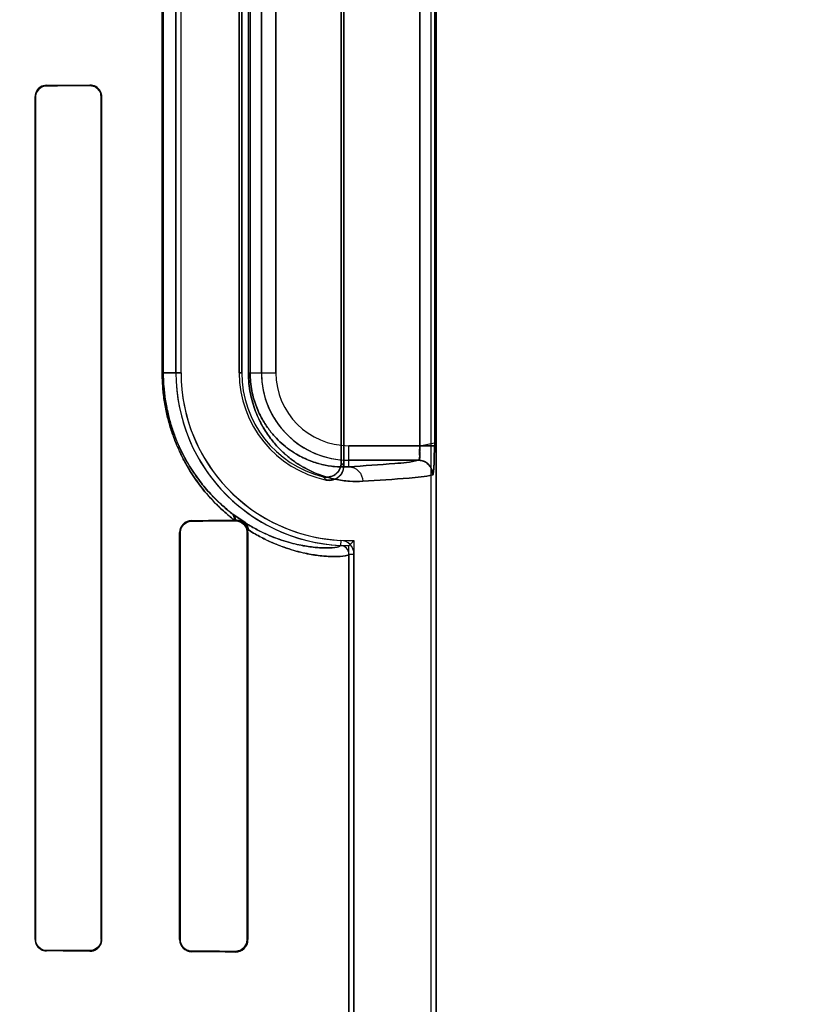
# Model space of a CAD drawing. Header units: millimetres. Extents: x 0 to 297, y 0 to 210.
# Tile 375 of 499: x 240.711 to 240.9, y 158.269 to 158.506. Entities that reach past the tile are written whole.
import ezdxf

# ---------------------------------------------------------------- set-up
doc = ezdxf.new("R2010")
doc.units = ezdxf.units.MM
doc.header["$LTSCALE"] = 16.335
doc.layers.get('0').update_dxf_attribs({"linetype": 'CONTINUOUS'})
for name, color, linetype in [('AXES_REF', 7, 'CONTINUOUS'), ('INTFCLR_1', 7, 'CONTINUOUS'), ('INTFCLR_72935', 7, 'CONTINUOUS')]:
    doc.layers.add(name, color=color, linetype=linetype)

msp = doc.modelspace()

# ---------------------------------------------------------------- linework, layer by layer
at = {"color": 7, "linetype": 'Continuous'}
for radius in [6.787079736, 6.7865, 6.743039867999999]:
    msp.add_circle((241.4889109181, 154.7114647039), radius, dxfattribs=at)
for radius, start, end in [(6.72, 278.2771290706, 261.7228709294), (6.874, 113.0826918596, 346.8308908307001)]:
    msp.add_arc((241.4889109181, 154.7114647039), radius, start, end, dxfattribs=at)
at = {"layer": 'AXES_REF', "color": 9, "linetype": 'Continuous'}
msp.add_circle((241.4889109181, 154.7114647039), 4.150003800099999, dxfattribs=at)
msp.add_arc((241.4889109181, 154.7114647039), 6.191158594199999, 94.4118118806, 85.5881881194, dxfattribs=at)
at = {"layer": 'INTFCLR_1', "color": 6, "linetype": 'Continuous'}
for p, q in [((240.8095673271, 159.0304665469), (240.8095673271, 157.1614547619)), ((240.810801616, 159.0304547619), (240.810801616, 157.1614547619)), ((240.7885673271, 158.6118788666), (240.7885673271, 158.3990306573)), ((240.7879549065, 158.3997985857), (240.7879549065, 158.6111109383)), ((240.7481649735, 158.5894547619), (240.7481649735, 158.4214547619)), ((240.7493992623, 158.4214547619), (240.7493992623, 158.5894547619)), ((240.7633992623, 158.4214547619), (240.7633992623, 158.5894547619)), ((240.764011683, 158.589454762), (240.764011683, 158.421454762)), ((240.7142415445, 158.4879547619), (240.7142415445, 158.2849547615)), ((240.7143563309, 158.4879547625), (240.7143563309, 158.2849547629)), ((240.7301408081, 158.2849547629), (240.7301408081, 158.4879547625)), ((240.7302677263, 158.2849547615), (240.7302677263, 158.4879547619)), ((240.762233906, 158.3859689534), (240.7624652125, 158.3859709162)), ((240.749050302, 158.3829547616), (240.749050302, 158.2849547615)), ((240.7491955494, 158.3829547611), (240.7491955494, 158.2849547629)), ((240.7653306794, 158.2849547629), (240.7653306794, 158.3829547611)), ((240.7655081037, 158.3829547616), (240.7654049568, 158.3837366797)), ((240.7655081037, 158.2849547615), (240.7655081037, 158.3829547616)), ((240.789801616, 158.3777682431), (240.789801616, 157.5341412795)), ((240.7910359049, 157.5341413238), (240.7910359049, 158.3777682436))]:
    msp.add_line(p, q, dxfattribs=at)
at = {"layer": 'INTFCLR_1', "color": 9, "linetype": 'Continuous'}
for p, q in [((240.80690117, 158.4038942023), (240.80690117, 158.6070153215)), ((240.8103975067, 158.6070153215), (240.8103975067, 158.4038942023)), ((240.7448606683, 158.4214547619), (240.7448606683, 158.5894547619)), ((240.7451188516, 158.5894547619), (240.7451188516, 158.4214547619)), ((240.7656233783, 158.4214547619), (240.7656233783, 158.5894547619)), ((240.7660324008, 158.5894547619), (240.7660324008, 158.4214547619)), ((240.7687415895, 158.5894547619), (240.7687415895, 158.4214547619)), ((240.7722410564, 158.4214547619), (240.7722410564, 158.5894547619)), ((240.7169652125, 158.4905740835), (240.7169652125, 158.4906909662)), ((240.7274652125, 158.4907425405), (240.7274652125, 158.4906184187)), ((240.7142415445, 158.4879547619), (240.7143563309, 158.4879547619)), ((240.7301408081, 158.4879547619), (240.7302677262, 158.4879547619)), ((240.7448606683, 158.4214547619), (240.7493992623, 158.4214547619)), ((240.764011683, 158.4214547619), (240.7633992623, 158.4214547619)), ((240.7656233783, 158.4214547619), (240.7722410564, 158.4214547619)), ((240.789801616, 158.3988236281), (240.789801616, 158.4038942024)), ((240.80690117, 158.4038942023), (240.789801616, 158.4038942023)), ((240.789801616, 158.4003947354), (240.8065241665, 158.4003947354)), ((240.7519652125, 158.3857396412), (240.7519652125, 158.3858897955)), ((240.7624652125, 158.3859709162), (240.7624652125, 158.3858018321)), ((240.749050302, 158.3829547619), (240.7491955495, 158.3829547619)), ((240.7653306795, 158.3829547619), (240.7655081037, 158.3829547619)), ((240.7878617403, 158.3810990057), (240.7878024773, 158.3798661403)), ((240.789801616, 158.3777683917), (240.7910359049, 158.3777683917)), ((240.7143563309, 158.2849547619), (240.7142415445, 158.2849547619)), ((240.7302677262, 158.2849547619), (240.7301408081, 158.2849547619)), ((240.7491955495, 158.2849547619), (240.749050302, 158.2849547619)), ((240.7655081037, 158.2849547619), (240.7653306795, 158.2849547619)), ((240.7169652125, 158.2822185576), (240.7169652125, 158.2823354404)), ((240.7274652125, 158.2822911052), (240.7274652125, 158.2821669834)), ((240.7519652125, 158.2820197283), (240.7519652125, 158.2821698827)), ((240.7624652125, 158.2821076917), (240.7624652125, 158.2819386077))]:
    msp.add_line(p, q, dxfattribs=at)
at = {"layer": 'INTFCLR_1', "color": 7, "linetype": 'Continuous'}
for p, q in [((240.80690117, 158.4038942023), (240.8103990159, 158.4045704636)), ((240.8103975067, 158.4038942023), (240.80690117, 158.4038942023)), ((240.7618622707, 158.3874082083), (240.7647828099, 158.3853735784)), ((240.7624652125, 158.3859709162), (240.7632601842, 158.3858713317))]:
    msp.add_line(p, q, dxfattribs=at)
for points in [[(240.7633218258, 158.3856756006), (240.7632376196, 158.3857001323), (240.7631507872, 158.3857225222), (240.7630613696, 158.3857425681), (240.762969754, 158.385760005), (240.7628756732, 158.3857747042), (240.7627781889, 158.3857865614), (240.7626770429, 158.3857952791), (240.7625726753, 158.385800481), (240.7624652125, 158.3858018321)], [(240.7624652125, 158.2821076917), (240.7625726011, 158.2821090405), (240.7626769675, 158.2821142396), (240.7627781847, 158.2821229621), (240.7628758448, 158.2821348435), (240.7629701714, 158.2821495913), (240.7630620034, 158.2821670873), (240.7631515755, 158.2821871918), (240.7632385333, 158.2822096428), (240.7633228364, 158.2822342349)]]:
    msp.add_lwpolyline(points, dxfattribs=at)
at = {"layer": 'INTFCLR_1', "color": 6, "linetype": 'Continuous'}
for centre, radius, start, end in [((240.789801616, 158.4214547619), 0.0416366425, 179.9999999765, 267.2479465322), ((240.789801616, 158.4214547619), 0.0404023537, 180.0000016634, 267.2480109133), ((240.789801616, 158.4214547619), 0.0264023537, 180.0000025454, 258.1110820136), ((240.789801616, 158.4214547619), 0.025789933, 179.9999997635, 256.1647639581), ((240.751985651, 158.3829544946), 0.0029353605, 90.39894560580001, 179.9947877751), ((240.7877014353, 158.3777683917), 0.0021001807, 0, 87.2436536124), ((240.7877014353, 158.3777683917), 0.0033344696, 359.9999793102, 87.2436560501), ((240.7519856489, 158.2849550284), 0.0029353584, 180.0052097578, 269.6010950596), ((240.7624913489, 158.2849552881), 0.0030167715, 269.503602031, 359.9899983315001)]:
    msp.add_arc(centre, radius, start, end, dxfattribs=at)
at = {"layer": 'INTFCLR_1', "color": 9, "linetype": 'Continuous'}
for centre, radius, start, end in [((240.789801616, 158.4214547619), 0.0210600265, 179.9999999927, 270.000000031), ((240.789801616, 158.4214547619), 0.0175605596, 180.0000002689, 269.9999999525), ((240.8334710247, 158.4354693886), 0.0578283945, 218.0856596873, 219.0588532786), ((240.8336929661, 158.4415556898), 0.0674070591, 222.0440527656, 222.9598197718), ((240.8038999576, 158.4421914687), 0.0690534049, 232.2612424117, 232.4993336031)]:
    msp.add_arc(centre, radius, start, end, dxfattribs=at)
at = {"layer": 'INTFCLR_1', "color": 6, "linetype": 'Continuous'}
for centre, major_axis, start_param, end_param in [((240.4247152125, 158.4914547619), (0.3650864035, 0), -0.642674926, -0.5930216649), ((240.4247152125, 158.4914547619), (0.3860864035, 0), -0.7121557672, -0.6694696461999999), ((240.4247152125, 158.3864547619), (0.3650864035, 0), -0.4592997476, -0.3911010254), ((240.4247152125, 158.3864547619), (0.3860864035, 0), -0.5593349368, -0.5057648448), ((240.4247152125, 158.2814547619), (0.3860864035, 0), 0.6694696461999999, 0.7121557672), ((240.4247152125, 158.2814547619), (0.3650864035, 0), 0.5930216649, 0.642674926), ((240.4247152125, 158.2814547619), (0.3860864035, 0), 0.5057648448, 0.5593349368), ((240.4247152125, 158.2814547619), (0.3650864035, 0), 0.3894356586, 0.4592997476)]:
    msp.add_ellipse(centre, major_axis=major_axis, ratio=0.0034906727, start_param=start_param, end_param=end_param, dxfattribs=at)
for points, knots in [([(240.7169652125, 158.4906909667), (240.7164606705, 158.4906886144), (240.715051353, 158.4903079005), (240.7142415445, 158.4888338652), (240.7142415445, 158.4879547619)], [0, 0, 0, 0, 0.3646494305, 1, 1, 1, 1]), ([(240.7169652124, 158.4905740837), (240.716500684, 158.4905722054), (240.7151550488, 158.4902264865), (240.7143563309, 158.4888135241), (240.7143563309, 158.4879547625)], [0, 0, 0, 0, 0.3510423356, 1, 1, 1, 1]), ([(240.7302677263, 158.4879547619), (240.7302677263, 158.4884364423), (240.7299164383, 158.4898748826), (240.7283981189, 158.4907473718), (240.7274652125, 158.4907425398)], [0, 0, 0, 0, 0.3405065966, 1, 1, 1, 1]), ([(240.7301408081, 158.4879547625), (240.7301408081, 158.4884418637), (240.7297791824, 158.4898219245), (240.7283317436, 158.4906222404), (240.7274652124, 158.4906184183)], [0, 0, 0, 0, 0.3598452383, 1, 1, 1, 1]), ([(240.8065241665, 158.4003947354), (240.8070012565, 158.4004594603), (240.806710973, 158.4022947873), (240.8069054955, 158.4031969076), (240.80690117, 158.4038942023)], [0, 0, 0, 0, 0.4084435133, 1, 1, 1, 1]), ([(240.7836344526, 158.3964130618), (240.7841893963, 158.3962763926), (240.7853833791, 158.3962831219), (240.78727148, 158.3972951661), (240.7879549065, 158.3988677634), (240.7879549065, 158.3997985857)], [0, 0, 0, 0, 0.2761837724, 0.5501894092, 1, 1, 1, 1]), ([(240.7885673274, 158.3990306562), (240.7885673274, 158.398470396), (240.7882856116, 158.3973318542), (240.78689831, 158.3957534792), (240.7852542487, 158.395430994), (240.7843623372, 158.3956187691)], [0, 0, 0, 0, 0.2757362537, 0.5514164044, 1, 1, 1, 1]), ([(240.8100170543, 158.3968952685), (240.8100163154, 158.3975609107), (240.8096642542, 158.398732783), (240.8083595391, 158.4000405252), (240.8071887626, 158.400393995), (240.8065241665, 158.4003947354)], [0, 0, 0, 0, 0.3682330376, 0.6323456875, 1, 1, 1, 1]), ([(240.7519652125, 158.3857396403), (240.7514236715, 158.3857366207), (240.7499842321, 158.3853200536), (240.7491955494, 158.3838230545), (240.7491955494, 158.3829547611)], [0, 0, 0, 0, 0.3841203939, 1, 1, 1, 1]), ([(240.7142415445, 158.2849547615), (240.7142415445, 158.2844583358), (240.7146078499, 158.2830491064), (240.7160787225, 158.2822226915), (240.7169652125, 158.2822185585)], [0, 0, 0, 0, 0.3589677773, 1, 1, 1, 1]), ([(240.7143563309, 158.2849547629), (240.7143563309, 158.2844600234), (240.7147263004, 158.2831060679), (240.7161339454, 158.2823388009), (240.7169652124, 158.2823354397)], [0, 0, 0, 0, 0.3731029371, 1, 1, 1, 1]), ([(240.7301408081, 158.2849547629), (240.7301408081, 158.2844678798), (240.7297793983, 158.2830878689), (240.7283319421, 158.2822872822), (240.7274652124, 158.2822911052)], [0, 0, 0, 0, 0.3596893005, 1, 1, 1, 1]), ([(240.7274652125, 158.2821669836), (240.7280049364, 158.2821641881), (240.7294589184, 158.2825650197), (240.7302677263, 158.2840745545), (240.7302677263, 158.2849547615)], [0, 0, 0, 0, 0.3801089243, 1, 1, 1, 1]), ([(240.7491955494, 158.2849547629), (240.7491955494, 158.2844790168), (240.7495398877, 158.2830523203), (240.7510370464, 158.2821750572), (240.7519652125, 158.2821698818)], [0, 0, 0, 0, 0.338868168, 1, 1, 1, 1])]:
    msp.add_open_spline(points, degree=3, knots=knots, dxfattribs=at)
at = {"layer": 'INTFCLR_1', "color": 9, "linetype": 'Continuous'}
for points, knots in [([(240.7448606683, 158.4214547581), (240.7448606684, 158.420264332), (240.7449541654, 158.4179075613), (240.7452996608, 158.4149974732), (240.7457012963, 158.4127397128), (240.7461669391, 158.4105930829), (240.7467338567, 158.4085267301), (240.7473913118, 158.4065469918), (240.7480746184, 158.4047012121), (240.7493269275, 158.401763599), (240.7509846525, 158.3986772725), (240.7527889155, 158.3959117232), (240.7545353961, 158.3935180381), (240.7563540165, 158.3913711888), (240.7582151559, 158.3894591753), (240.7599713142, 158.3878028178), (240.7613259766, 158.3866699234), (240.7622339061, 158.3859689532)], [0, 0, 0, 0, 0.0873056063, 0.1727704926, 0.2147018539, 0.2554518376, 0.3338358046, 0.3716889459, 0.4084198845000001, 0.4781551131, 0.6057604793, 0.6646683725, 0.7202366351, 0.8229940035, 0.8706560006, 0.9158765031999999, 1, 1, 1, 1]), ([(240.7451188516, 158.4214547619), (240.7451188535, 158.4203177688), (240.7452077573, 158.418066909), (240.7455363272, 158.4152875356), (240.7459182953, 158.4131312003), (240.746361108, 158.4110811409), (240.7469002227, 158.4091077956), (240.7475254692, 158.4072172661), (240.7481752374, 158.4054549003), (240.7493656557, 158.402650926), (240.7509418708, 158.3997047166), (240.7526573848, 158.3970650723), (240.7543176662, 158.394781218), (240.7560463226, 158.3927333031), (240.757815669, 158.390909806), (240.7594844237, 158.3893310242), (240.7607720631, 158.3882514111), (240.7616349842, 158.3875833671)], [0, 0, 0, 0, 0.08743937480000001, 0.173026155, 0.215012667, 0.255815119, 0.3342907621, 0.3721744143, 0.4089270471, 0.4787142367, 0.6063083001, 0.6652060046, 0.7207267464, 0.8233730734, 0.8709444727, 0.916075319, 1, 1, 1, 1]), ([(240.7656233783, 158.4214547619), (240.7656233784, 158.4206055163), (240.765705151, 158.4189294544), (240.7660599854, 158.416498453), (240.7666090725, 158.4142250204), (240.7673063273, 158.4121461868), (240.7681115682, 158.4102655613), (240.7689922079, 158.4085729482), (240.7699263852, 158.407049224), (240.7711837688, 158.4052730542), (240.772814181, 158.4033627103), (240.7748593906, 158.4014461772), (240.7769011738, 158.3998899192), (240.779497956, 158.3982707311), (240.7826687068, 158.3968117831), (240.7858349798, 158.395913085), (240.7882298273, 158.3955040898), (240.7904423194, 158.3952773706), (240.7920789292, 158.3952654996), (240.793141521, 158.3953241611)], [0, 0, 0, 0, 0.0600375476, 0.1184073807, 0.1734336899, 0.2251567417, 0.2732358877, 0.317912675, 0.3599266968, 0.3994875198, 0.4716710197, 0.5370331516, 0.5972817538, 0.6528632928, 0.7531314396, 0.8428522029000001, 0.8846845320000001, 0.924765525, 1, 1, 1, 1]), ([(240.7660324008, 158.4214547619), (240.7660323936, 158.4207145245), (240.7661033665, 158.4192537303), (240.7664112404, 158.4171352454), (240.7668876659, 158.4151545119), (240.7674924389, 158.4133440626), (240.7681908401, 158.4117067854), (240.7689545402, 158.4102337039), (240.7697645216, 158.4089082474), (240.7708541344, 158.4073647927), (240.7722662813, 158.4057064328), (240.7740369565, 158.4040451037), (240.7758039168, 158.4026987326), (240.7780477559, 158.4013021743), (240.780785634, 158.4000496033), (240.7835170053, 158.3992862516), (240.7855801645, 158.3989460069), (240.7874830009, 158.3987636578), (240.7888894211, 158.3987652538), (240.789801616, 158.3988236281)], [0, 0, 0, 0, 0.0604339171, 0.1191792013, 0.1745255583, 0.2265330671, 0.274833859, 0.3197007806, 0.3618819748, 0.401549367, 0.4738586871, 0.539260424, 0.5994174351, 0.6549168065, 0.7547846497, 0.8440250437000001, 0.8855731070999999, 0.9253749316, 1, 1, 1, 1]), ([(240.8065241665, 158.4003947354), (240.8046866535, 158.3998924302), (240.7990558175, 158.399464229), (240.7934927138, 158.3990292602), (240.789801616, 158.3988236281)], [0, 0, 0, 0, 0.3400599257, 1, 1, 1, 1]), ([(240.789801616, 158.3988236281), (240.7906587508, 158.3988189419), (240.7924571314, 158.3980274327), (240.7931371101, 158.3962098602), (240.793141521, 158.3953241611)], [0, 0, 0, 0, 0.4918058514, 1, 1, 1, 1]), ([(240.793141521, 158.3953241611), (240.7968663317, 158.3955297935), (240.8024804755, 158.3959649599), (240.8081619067, 158.3963926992), (240.8100170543, 158.3968952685)], [0, 0, 0, 0, 0.6599704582, 1, 1, 1, 1]), ([(240.7646479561, 158.3854577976), (240.7655462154, 158.384881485), (240.7668948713, 158.3840890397), (240.7687085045, 158.3831596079), (240.7711132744, 158.3820327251), (240.7738247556, 158.38101869), (240.7767871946, 158.380218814), (240.7792210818, 158.3797023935), (240.7814203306, 158.3794025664), (240.7833707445, 158.3792850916), (240.7850094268, 158.3792598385), (240.7864606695, 158.3793600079), (240.787480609, 158.3795745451), (240.7877975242, 158.3797702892), (240.7878024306, 158.3798661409)], [0, 0, 0, 0, 0.130770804, 0.1914090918, 0.2496655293, 0.4561549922, 0.5448935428, 0.6255160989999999, 0.7608716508, 0.8165127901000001, 0.864517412, 0.9627468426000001, 0.9882397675, 1, 1, 1, 1]), ([(240.7654049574, 158.38373668), (240.7663495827, 158.3831323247), (240.7677697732, 158.3822988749), (240.7696784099, 158.3813204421), (240.7722116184, 158.3801338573), (240.7750680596, 158.3790642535), (240.7781873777, 158.3782153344), (240.7807534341, 158.3776662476), (240.7830697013, 158.3773426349), (240.7851277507, 158.3772089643), (240.7868528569, 158.3771726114), (240.7883967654, 158.3772680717), (240.7894507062, 158.377475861), (240.7898016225, 158.3776700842), (240.7898016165, 158.3777682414)], [0, 0, 0, 0, 0.130462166, 0.1913210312, 0.2494780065, 0.4558725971, 0.5449672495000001, 0.6254336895, 0.7609998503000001, 0.8167733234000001, 0.8648542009, 0.96310843, 0.9885806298, 1, 1, 1, 1])]:
    msp.add_open_spline(points, degree=3, knots=knots, dxfattribs=at)
at = {"layer": 'INTFCLR_1', "color": 7, "linetype": 'Continuous'}
for points, knots in [([(240.8103990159, 158.4045704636), (240.8104010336, 158.4041196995), (240.8103960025, 158.4030101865), (240.8103813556, 158.4015016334), (240.8103476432, 158.4000870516), (240.8102929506, 158.3988395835), (240.8102465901, 158.3977869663), (240.8101225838, 158.3971564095), (240.8100737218, 158.3969106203), (240.8100170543, 158.3968952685)], [0, 0, 0, 0, 0.1753970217, 0.4315905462, 0.5876692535, 0.7243269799, 0.9227195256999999, 0.9771554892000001, 1, 1, 1, 1]), ([(240.8100170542, 158.3968952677), (240.8101614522, 158.3974785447), (240.8103016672, 158.3985658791), (240.8103501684, 158.4002614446), (240.8103912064, 158.4020049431), (240.8103975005, 158.403248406), (240.8103975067, 158.4038942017)], [0, 0, 0, 0, 0.2545293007, 0.4687274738, 0.7240376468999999, 1, 1, 1, 1]), ([(240.7655135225, 158.3834086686), (240.7654858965, 158.3836230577), (240.7651502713, 158.3844922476), (240.7642037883, 158.3856905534), (240.7629620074, 158.3859751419), (240.7624652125, 158.3859709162)], [0, 0, 0, 0, 0.1523045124, 0.6499525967, 1, 1, 1, 1]), ([(240.7653306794, 158.3829547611), (240.7653304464, 158.3834413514), (240.7649768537, 158.3849131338), (240.7634236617, 158.3857955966), (240.7624652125, 158.3858018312)], [0, 0, 0, 0, 0.3367267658, 1, 1, 1, 1]), ([(240.7653306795, 158.3829547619), (240.765330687, 158.383438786), (240.7650269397, 158.3846412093), (240.7639914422, 158.3854692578), (240.7633218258, 158.3856756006)], [0, 0, 0, 0, 0.4085584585, 1, 1, 1, 1]), ([(240.7624652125, 158.2821076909), (240.7630396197, 158.282112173), (240.7645301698, 158.2825295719), (240.7653340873, 158.2840763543), (240.7653306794, 158.2849547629)], [0, 0, 0, 0, 0.3953805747, 1, 1, 1, 1]), ([(240.7633228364, 158.2822342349), (240.7638276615, 158.2823900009), (240.7648829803, 158.2830699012), (240.7653307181, 158.2842973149), (240.7653306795, 158.2849547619)], [0, 0, 0, 0, 0.4455465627, 1, 1, 1, 1])]:
    msp.add_open_spline(points, degree=3, knots=knots, dxfattribs=at)
at = {"layer": 'INTFCLR_1', "color": 9, "linetype": 'Continuous'}
for points in [[(240.7622339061, 158.3859689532), (240.7622982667, 158.3865393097), (240.7620729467, 158.3872123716), (240.7616349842, 158.3875833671)], [(240.7624652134, 158.3859709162), (240.7624846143, 158.3864900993), (240.7622606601, 158.387074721), (240.761862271, 158.3874082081)]]:
    msp.add_open_spline(points, degree=3, dxfattribs=at)
at = {"layer": 'INTFCLR_1', "color": 7, "linetype": 'Continuous'}
for points in [[(240.7654049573, 158.3837366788), (240.7654568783, 158.384361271), (240.7651588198, 158.3850947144), (240.7646479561, 158.3854577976)], [(240.7647828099, 158.3853735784), (240.7653531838, 158.3849698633), (240.7656456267, 158.3840948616), (240.7655135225, 158.3834086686)]]:
    msp.add_open_spline(points, degree=3, dxfattribs=at)
at = {"layer": 'INTFCLR_72935', "color": 6, "linetype": 'Continuous'}
for p, q in [((240.809567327, 159.0304783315), (240.809567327, 157.1614547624)), ((240.810801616, 157.1614547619), (240.810801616, 159.0304547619)), ((240.7885673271, 158.3990306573), (240.7885673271, 158.6118788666)), ((240.7879549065, 158.6111109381), (240.7879549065, 158.3997985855)), ((240.7481649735, 158.4214547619), (240.7481649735, 158.5894547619)), ((240.7493992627, 158.4214547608), (240.7493992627, 158.5894547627)), ((240.7633992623, 158.5894547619), (240.7633992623, 158.4214547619)), ((240.764011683, 158.4214547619), (240.764011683, 158.589454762)), ((240.7142415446, 158.2849547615), (240.7142415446, 158.4879547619)), ((240.7143563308, 158.2849547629), (240.7143563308, 158.4879547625)), ((240.7301408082, 158.4879547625), (240.7301408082, 158.2849547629)), ((240.7302677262, 158.4879547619), (240.7302677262, 158.2849547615)), ((240.7624652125, 158.3859709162), (240.762233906, 158.3859689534)), ((240.749050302, 158.2849547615), (240.749050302, 158.3829547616)), ((240.7491955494, 158.2849547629), (240.7491955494, 158.3829547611)), ((240.7653306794, 158.3829547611), (240.7653306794, 158.2849547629)), ((240.7655081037, 158.3829547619), (240.7654049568, 158.38373668)), ((240.7655081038, 158.3829547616), (240.7655081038, 158.2849547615)), ((240.789801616, 157.5320914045), (240.789801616, 158.3798181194)), ((240.7910359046, 158.3810712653), (240.7910359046, 157.5308382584))]:
    msp.add_line(p, q, dxfattribs=at)
at = {"layer": 'INTFCLR_72935', "color": 9, "linetype": 'Continuous'}
for p, q in [((240.80690117, 158.6070153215), (240.80690117, 158.4038942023)), ((240.8103975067, 158.6070153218), (240.8103975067, 158.4038942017)), ((240.7448606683, 158.4214547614), (240.7448606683, 158.5894547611)), ((240.7451188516, 158.4214547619), (240.7451188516, 158.5894547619)), ((240.7656233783, 158.4214547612), (240.7656233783, 158.5894547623)), ((240.7660324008, 158.4214547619), (240.7660324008, 158.5894547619)), ((240.7687415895, 158.4214547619), (240.7687415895, 158.5894547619)), ((240.7722410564, 158.5894547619), (240.7722410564, 158.4214547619)), ((240.7169652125, 158.4906909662), (240.7169652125, 158.4905740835)), ((240.7274652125, 158.4906184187), (240.7274652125, 158.4907425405)), ((240.7143563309, 158.4879547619), (240.7142415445, 158.4879547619)), ((240.7302677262, 158.4879547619), (240.7301408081, 158.4879547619)), ((240.7493992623, 158.4214547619), (240.7448606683, 158.4214547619)), ((240.7633992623, 158.4214547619), (240.764011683, 158.4214547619)), ((240.7656233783, 158.4214547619), (240.7722410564, 158.4214547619)), ((240.789801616, 158.3988236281), (240.789801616, 158.4038942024)), ((240.789801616, 158.4038942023), (240.8103975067, 158.4038942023)), ((240.8065241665, 158.4003947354), (240.789801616, 158.4003947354)), ((240.7519652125, 158.3858897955), (240.7519652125, 158.3857396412)), ((240.7624652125, 158.3858018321), (240.7624652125, 158.3859709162)), ((240.7491955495, 158.3829547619), (240.749050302, 158.3829547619)), ((240.7655081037, 158.3829547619), (240.7653306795, 158.3829547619)), ((240.7142415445, 158.2849547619), (240.7143563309, 158.2849547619)), ((240.7301408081, 158.2849547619), (240.7302677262, 158.2849547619)), ((240.749050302, 158.2849547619), (240.7491955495, 158.2849547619)), ((240.7653306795, 158.2849547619), (240.7655081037, 158.2849547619)), ((240.7169652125, 158.2823354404), (240.7169652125, 158.2822185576)), ((240.7274652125, 158.2821669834), (240.7274652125, 158.2822911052)), ((240.7519652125, 158.2821698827), (240.7519652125, 158.2820197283)), ((240.7624652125, 158.2819386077), (240.7624652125, 158.2821076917))]:
    msp.add_line(p, q, dxfattribs=at)
at = {"layer": 'INTFCLR_72935', "color": 7, "linetype": 'Continuous'}
msp.add_line((240.7647973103, 158.3853632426), (240.7618622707, 158.3874082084), dxfattribs=at)
for points in [[(240.7274652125, 158.4906184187), (240.7275605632, 158.4906171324), (240.7276567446, 158.4906123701), (240.7277536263, 158.4906040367), (240.7278518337, 158.4905919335), (240.7279504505, 158.4905760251), (240.7280470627, 158.4905567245), (240.7281408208, 158.4905343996), (240.7282323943, 158.4905090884), (240.7283217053, 158.4904809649)], [(240.7624652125, 158.3858018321), (240.7625726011, 158.3858004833), (240.7626769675, 158.3857952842), (240.7627781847, 158.3857865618), (240.7628758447, 158.3857746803), (240.7629701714, 158.3857599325), (240.7630620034, 158.3857424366), (240.7631515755, 158.385722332), (240.7632385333, 158.385699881), (240.7633228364, 158.385675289)], [(240.7283180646, 158.2824273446), (240.728230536, 158.2823998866), (240.7281410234, 158.2823751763), (240.7280496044, 158.2823533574), (240.7279564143, 158.2823345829), (240.7278615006, 158.2823189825), (240.7277648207, 158.2823066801), (240.7276664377, 158.2822978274), (240.7275665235, 158.2822925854), (240.7274652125, 158.2822911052)], [(240.7633218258, 158.2822339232), (240.7632376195, 158.2822093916), (240.7631507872, 158.2821870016), (240.7630613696, 158.2821669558), (240.762969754, 158.2821495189), (240.7628756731, 158.2821348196), (240.7627781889, 158.2821229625), (240.7626770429, 158.2821142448), (240.7625726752, 158.2821090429), (240.7624652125, 158.2821076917)]]:
    msp.add_lwpolyline(points, dxfattribs=at)
at = {"layer": 'INTFCLR_72935', "color": 6, "linetype": 'Continuous'}
for centre, radius, start, end in [((240.789801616, 158.4214547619), 0.0416366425, 180.0000000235, 270), ((240.789801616, 158.4214547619), 0.0404023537, 180.0000016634, 271.7506536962), ((240.789801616, 158.4214547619), 0.0264023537, 180.0000025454, 258.1110820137), ((240.789801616, 158.4214547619), 0.025789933, 180.0000001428, 256.164763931), ((240.7519856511, 158.3829544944), 0.0029353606, 90.3989481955, 179.9947853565), ((240.7083926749, 158.4612364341), 0.1151362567, 314.9967017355, 315.8720160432), ((240.751985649, 158.2849550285), 0.0029353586, 180.0052122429, 269.6010924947), ((240.7624913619, 158.2849552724), 0.0030167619, 269.5033521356, 359.9902953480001)]:
    msp.add_arc(centre, radius, start, end, dxfattribs=at)
at = {"layer": 'INTFCLR_72935', "color": 9, "linetype": 'Continuous'}
for centre, radius, start, end in [((240.789801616, 158.4214547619), 0.0210600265, 180.0000000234, 269.9999999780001), ((240.789801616, 158.4214547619), 0.0175605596, 180.0000002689, 269.9999999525), ((240.8334710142, 158.4354693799), 0.0578283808, 218.0856592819, 219.0588531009), ((240.8336929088, 158.4415556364), 0.0674069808, 222.0440516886, 222.959819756), ((240.8038998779, 158.4421913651), 0.0690532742, 232.2612423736, 232.4993337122)]:
    msp.add_arc(centre, radius, start, end, dxfattribs=at)
at = {"layer": 'INTFCLR_72935', "color": 6, "linetype": 'Continuous'}
for centre, major_axis, start_param, end_param in [((240.4247152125, 158.4914547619), (0.3650864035, 0), -0.642674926, -0.5930216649), ((240.4247152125, 158.4914547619), (0.3860864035, 0), -0.7121557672, -0.6694696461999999), ((240.4247152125, 158.3864547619), (0.3650864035, 0), -0.4592997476, -0.3911010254), ((240.4247152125, 158.3864547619), (0.3860864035, 0), -0.5593349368, -0.5057648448), ((240.4247152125, 158.2814547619), (0.3860864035, 0), 0.6694696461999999, 0.7121557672), ((240.4247152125, 158.2814547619), (0.3650864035, 0), 0.5930216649, 0.642674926), ((240.4247152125, 158.2814547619), (0.3860864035, 0), 0.5057648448, 0.5593349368), ((240.4247152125, 158.2814547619), (0.3650864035, 0), 0.3894356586, 0.4592997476)]:
    msp.add_ellipse(centre, major_axis=major_axis, ratio=0.0034906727, start_param=start_param, end_param=end_param, dxfattribs=at)
for points, knots in [([(240.7169652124, 158.4906909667), (240.7164500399, 158.4906885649), (240.7150384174, 158.4902972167), (240.7142415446, 158.4888241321), (240.7142415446, 158.4879547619)], [0, 0, 0, 0, 0.3720910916, 1, 1, 1, 1]), ([(240.7143563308, 158.4879547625), (240.7143563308, 158.4884495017), (240.7147263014, 158.4898034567), (240.7161339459, 158.4905707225), (240.7169652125, 158.4905740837)], [0, 0, 0, 0, 0.3731029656, 1, 1, 1, 1]), ([(240.7274652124, 158.4907425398), (240.7280049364, 158.4907453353), (240.7294589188, 158.4903445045), (240.7302677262, 158.488834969), (240.7302677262, 158.4879547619)], [0, 0, 0, 0, 0.3801089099, 1, 1, 1, 1]), ([(240.7879549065, 158.3997985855), (240.7879549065, 158.3992270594), (240.7876628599, 158.3980693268), (240.7862286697, 158.396478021), (240.784538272, 158.396190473), (240.7836344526, 158.3964130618)], [0, 0, 0, 0, 0.2761842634, 0.5501881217, 1, 1, 1, 1]), ([(240.7843623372, 158.3956187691), (240.7849105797, 158.395503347), (240.7860827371, 158.395544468), (240.7879130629, 158.3965768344), (240.7885673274, 158.3981191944), (240.7885673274, 158.3990306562)], [0, 0, 0, 0, 0.2757365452, 0.5514172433, 1, 1, 1, 1]), ([(240.7491955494, 158.3829547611), (240.7491955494, 158.3835096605), (240.7496179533, 158.3849542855), (240.7511093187, 158.3857348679), (240.7519652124, 158.3857396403)], [0, 0, 0, 0, 0.3933207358, 1, 1, 1, 1]), ([(240.789801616, 158.3777682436), (240.7898016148, 158.3782881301), (240.7893821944, 158.3793692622), (240.7883224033, 158.3798411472), (240.7878024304, 158.3798661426)], [0, 0, 0, 0, 0.4996699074, 1, 1, 1, 1]), ([(240.7142415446, 158.2849547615), (240.7142415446, 158.2844877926), (240.7145795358, 158.2830854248), (240.7160521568, 158.2822228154), (240.7169652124, 158.2822185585)], [0, 0, 0, 0, 0.3383747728, 1, 1, 1, 1]), ([(240.7169652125, 158.2823354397), (240.7165007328, 158.2823373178), (240.7151551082, 158.2826829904), (240.7143563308, 158.2840959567), (240.7143563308, 158.2849547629)], [0, 0, 0, 0, 0.3510066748, 1, 1, 1, 1]), ([(240.7302677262, 158.2849547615), (240.7302677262, 158.2844730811), (240.7299164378, 158.283034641), (240.7283981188, 158.2821621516), (240.7274652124, 158.2821669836)], [0, 0, 0, 0, 0.3405065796, 1, 1, 1, 1]), ([(240.7519652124, 158.2821698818), (240.7514236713, 158.2821729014), (240.7499842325, 158.2825894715), (240.7491955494, 158.2840864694), (240.7491955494, 158.2849547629)], [0, 0, 0, 0, 0.3841204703, 1, 1, 1, 1])]:
    msp.add_open_spline(points, degree=3, knots=knots, dxfattribs=at)
at = {"layer": 'INTFCLR_72935', "color": 7, "linetype": 'Continuous'}
for points, knots in [([(240.7274652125, 158.4906184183), (240.7279663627, 158.4906114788), (240.7293497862, 158.4902583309), (240.7301450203, 158.4888083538), (240.7301408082, 158.4879547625)], [0, 0, 0, 0, 0.3699426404, 1, 1, 1, 1]), ([(240.80690117, 158.4038942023), (240.8069011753, 158.4036690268), (240.8068966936, 158.4027886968), (240.8068173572, 158.4015572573), (240.8067364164, 158.4008018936), (240.8065689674, 158.4003208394), (240.8064818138, 158.4003725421)], [0, 0, 0, 0, 0.1877948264, 0.7473227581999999, 0.9154867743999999, 1, 1, 1, 1]), ([(240.80690117, 158.4038942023), (240.8069011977, 158.4033084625), (240.8067085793, 158.4023699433), (240.8071101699, 158.4004745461), (240.8065241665, 158.4003947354)], [0, 0, 0, 0, 0.4975901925, 1, 1, 1, 1]), ([(240.809974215, 158.3968509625), (240.8101120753, 158.3966867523), (240.8102351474, 158.3981468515), (240.8103179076, 158.3990134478), (240.8103855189, 158.401455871), (240.8103975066, 158.4030093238), (240.8103975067, 158.4038942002)], [0, 0, 0, 0, 0.0908190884, 0.3065073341, 0.6251820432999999, 1, 1, 1, 1]), ([(240.8103975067, 158.4038942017), (240.8103974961, 158.4032471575), (240.8103911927, 158.4020027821), (240.8103500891, 158.4002588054), (240.8103015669, 158.398564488), (240.8101613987, 158.3974780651), (240.8100170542, 158.3968952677)], [0, 0, 0, 0, 0.2764956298, 0.5316617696, 0.7456751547, 1, 1, 1, 1]), ([(240.8064818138, 158.4003725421), (240.8071479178, 158.4003757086), (240.8083251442, 158.400023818), (240.8096317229, 158.3987037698), (240.8099774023, 158.3975217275), (240.809974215, 158.3968509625)], [0, 0, 0, 0, 0.3667335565, 0.63070025, 1, 1, 1, 1]), ([(240.8100170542, 158.3968952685), (240.8100160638, 158.3977875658), (240.8092713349, 158.3996443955), (240.8074152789, 158.4003937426), (240.8065241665, 158.4003947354)], [0, 0, 0, 0, 0.5003322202, 1, 1, 1, 1]), ([(240.7624652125, 158.3859709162), (240.7630376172, 158.3859757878), (240.764367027, 158.3856080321), (240.7652164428, 158.3844389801), (240.7654049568, 158.38373668)], [0, 0, 0, 0, 0.4404674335, 1, 1, 1, 1]), ([(240.7624652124, 158.3858018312), (240.7630396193, 158.3857973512), (240.7645301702, 158.3853799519), (240.7653340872, 158.3838331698), (240.7653306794, 158.3829547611)], [0, 0, 0, 0, 0.3953804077, 1, 1, 1, 1]), ([(240.7624652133, 158.3859709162), (240.7627098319, 158.3860018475), (240.7633780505, 158.385999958), (240.7646694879, 158.385486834), (240.7653197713, 158.3844155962), (240.7654049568, 158.3837366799)], [0, 0, 0, 0, 0.1835362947, 0.4906735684, 1, 1, 1, 1]), ([(240.7633228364, 158.385675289), (240.7638276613, 158.385519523), (240.7648829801, 158.3848396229), (240.7653307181, 158.3836122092), (240.7653306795, 158.3829547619)], [0, 0, 0, 0, 0.4455463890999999, 1, 1, 1, 1]), ([(240.7654049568, 158.3837366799), (240.7654222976, 158.383826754), (240.7656823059, 158.3840310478), (240.7653400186, 158.384719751), (240.7650836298, 158.3851605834), (240.7647973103, 158.3853632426)], [0, 0, 0, 0, 0.1454200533, 0.443888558, 1, 1, 1, 1]), ([(240.7301408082, 158.2849547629), (240.7301409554, 158.2844915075), (240.7298024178, 158.2831120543), (240.7283531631, 158.2823060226), (240.7274652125, 158.2822911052)], [0, 0, 0, 0, 0.3428140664, 1, 1, 1, 1]), ([(240.7301408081, 158.2849547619), (240.7301408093, 158.2844728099), (240.7298379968, 158.2833621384), (240.7288957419, 158.2826195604), (240.7283180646, 158.2824273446)], [0, 0, 0, 0, 0.4418461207, 1, 1, 1, 1]), ([(240.7653306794, 158.2849547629), (240.7653304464, 158.2844681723), (240.764976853, 158.2829963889), (240.7634236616, 158.2821139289), (240.7624652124, 158.2821076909)], [0, 0, 0, 0, 0.3367269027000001, 1, 1, 1, 1]), ([(240.7653306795, 158.2849547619), (240.765330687, 158.2844707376), (240.7650269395, 158.2832683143), (240.763991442, 158.282440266), (240.7633218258, 158.2822339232)], [0, 0, 0, 0, 0.4085586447, 1, 1, 1, 1])]:
    msp.add_open_spline(points, degree=3, knots=knots, dxfattribs=at)
at = {"layer": 'INTFCLR_72935', "color": 9, "linetype": 'Continuous'}
for points, knots in [([(240.7622339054, 158.3859689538), (240.7617881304, 158.386313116), (240.7608876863, 158.3870362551), (240.7590620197, 158.3886238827), (240.7567478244, 158.3909066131), (240.7540231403, 158.39412308), (240.7518639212, 158.3972528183), (240.7502136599, 158.4001122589), (240.7490034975, 158.4025238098), (240.748081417, 158.4046842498), (240.7473970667, 158.4065305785), (240.7467377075, 158.4085134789), (240.7461688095, 158.4105850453), (240.7457018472, 158.4127367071), (240.7452998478, 158.4149961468), (240.7449542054, 158.4179070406), (240.7448606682, 158.4202638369), (240.7448606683, 158.4214547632)], [0, 0, 0, 0, 0.0413024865, 0.0846715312, 0.1774021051, 0.2793807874, 0.3933986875, 0.4557012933, 0.5213991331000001, 0.5911591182, 0.627848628, 0.6657851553, 0.7443884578, 0.7852403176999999, 0.8272296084, 0.9126586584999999, 1, 1, 1, 1]), ([(240.7616349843, 158.387583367), (240.7612108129, 158.3879117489), (240.760354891, 158.3886010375), (240.7586193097, 158.3901145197), (240.7564200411, 158.3922910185), (240.7538303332, 158.3953588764), (240.7517779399, 158.3983448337), (240.7502093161, 158.4010736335), (240.749058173, 158.4033764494), (240.748181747, 158.4054388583), (240.7475307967, 158.4072018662), (240.7469039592, 158.4090950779), (240.7463628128, 158.4110736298), (240.7459188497, 158.4131283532), (240.7455364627, 158.4152862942), (240.7452078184, 158.4180663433), (240.7451188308, 158.4203172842), (240.7451188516, 158.4214547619)], [0, 0, 0, 0, 0.0412531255, 0.0844882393, 0.1770562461, 0.278887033, 0.3928115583, 0.4551419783, 0.5208337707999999, 0.5906798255, 0.6273504, 0.6653375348, 0.7440231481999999, 0.7849372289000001, 0.8269693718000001, 0.9125242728, 1, 1, 1, 1]), ([(240.7931415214, 158.3953241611), (240.7920815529, 158.3952656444), (240.7898616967, 158.3952813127), (240.7864045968, 158.3957537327), (240.7826976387, 158.3968011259), (240.7795213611, 158.3982578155), (240.7769174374, 158.3998784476), (240.7752460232, 158.4011508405), (240.7739115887, 158.4023341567), (240.7725225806, 158.4037045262), (240.7708072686, 158.4057139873), (240.7692647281, 158.4080537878), (240.7681261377, 158.4102342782), (240.767316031, 158.4121202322), (240.766614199, 158.4142064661), (240.7660639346, 158.4164784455), (240.7657062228, 158.4189166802), (240.7656233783, 158.4205962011), (240.7656233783, 158.4214547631)], [0, 0, 0, 0, 0.0750536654, 0.156480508, 0.2459796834, 0.3464559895, 0.4023291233, 0.4625807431, 0.4947026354, 0.5283756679, 0.6004715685, 0.6810517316, 0.7259046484, 0.7742538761, 0.8260146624, 0.8813433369, 0.9392998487, 1, 1, 1, 1]), ([(240.789801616, 158.3988236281), (240.7888916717, 158.3987653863), (240.7869836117, 158.3987629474), (240.7840074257, 158.3991513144), (240.7808106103, 158.4000404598), (240.7780679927, 158.4012910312), (240.77581796, 158.4026888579), (240.7740433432, 158.4040393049), (240.7722691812, 158.4057031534), (240.7705268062, 158.4077490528), (240.7691904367, 158.4097829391), (240.7682034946, 158.4116794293), (240.7675009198, 158.4133211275), (240.7668921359, 158.4151384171), (240.7664146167, 158.4171181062), (240.7661043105, 158.4192426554), (240.7660323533, 158.4207064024), (240.7660324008, 158.4214547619)], [0, 0, 0, 0, 0.07444774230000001, 0.1553151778, 0.244333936, 0.3444117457, 0.4002041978, 0.4603600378, 0.5261873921, 0.5984175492, 0.679289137, 0.7242686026, 0.7728488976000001, 0.8249350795, 0.8805719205, 0.9388974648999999, 1, 1, 1, 1]), ([(240.789801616, 158.3988236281), (240.7934927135, 158.399029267), (240.7990557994, 158.3994642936), (240.8046866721, 158.3998923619), (240.8065241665, 158.4003947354)], [0, 0, 0, 0, 0.6599400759, 1, 1, 1, 1]), ([(240.789801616, 158.3988236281), (240.7906587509, 158.3988189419), (240.7924571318, 158.3980274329), (240.7931371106, 158.3962098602), (240.7931415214, 158.3953241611)], [0, 0, 0, 0, 0.491805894, 1, 1, 1, 1]), ([(240.8100170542, 158.3968952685), (240.8081619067, 158.3963926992), (240.8024804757, 158.3959649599), (240.796866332, 158.3955297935), (240.7931415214, 158.3953241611)], [0, 0, 0, 0, 0.3400295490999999, 1, 1, 1, 1]), ([(240.7878024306, 158.3798661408), (240.7877981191, 158.3797691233), (240.7874743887, 158.379572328), (240.7864468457, 158.3793578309), (240.7849820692, 158.3792591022), (240.7833343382, 158.3792862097), (240.7813841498, 158.3794068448), (240.7784731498, 158.3798067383), (240.7752741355, 158.3805870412), (240.7723690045, 158.3815639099), (240.7699134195, 158.3825673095), (240.7672982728, 158.3838522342), (240.765544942, 158.3848822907), (240.7646479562, 158.3854577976)], [0, 0, 0, 0, 0.0118992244, 0.0377221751, 0.13680157, 0.1849874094, 0.2407511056, 0.3757758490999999, 0.5446377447, 0.6432573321, 0.7511412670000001, 0.8694162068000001, 1, 1, 1, 1]), ([(240.7898016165, 158.3777682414), (240.7898016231, 158.377668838), (240.7894443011, 158.3774738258), (240.7883814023, 158.3772659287), (240.7868242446, 158.3771718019), (240.7850898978, 158.3772105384), (240.7830320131, 158.3773469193), (240.7799632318, 158.3777786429), (240.7765933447, 158.3786075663), (240.7735336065, 158.3796388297), (240.7709476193, 158.3806969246), (240.7681939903, 158.3820498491), (240.7663481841, 158.3831332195), (240.7654049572, 158.3837366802)], [0, 0, 0, 0, 0.0115641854, 0.0373723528, 0.1364443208, 0.1847191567, 0.2405842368, 0.3758537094, 0.5449315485, 0.6433535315, 0.7513093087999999, 0.8697327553, 1, 1, 1, 1])]:
    msp.add_open_spline(points, degree=3, knots=knots, dxfattribs=at)
for points in [[(240.7616349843, 158.387583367), (240.7620729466, 158.3872123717), (240.762298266, 158.38653931), (240.7622339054, 158.3859689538)], [(240.7618622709, 158.3874082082), (240.76226066, 158.3870747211), (240.7624846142, 158.3864900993), (240.7624652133, 158.3859709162)]]:
    msp.add_open_spline(points, degree=3, dxfattribs=at)
at = {"layer": 'INTFCLR_72935', "color": 7, "linetype": 'Continuous'}
msp.add_open_spline([(240.7646479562, 158.3854577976), (240.7651588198, 158.3850947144), (240.765456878, 158.3843612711), (240.7654049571, 158.383736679)], degree=3, dxfattribs=at)

doc.saveas('drawing.dxf')
